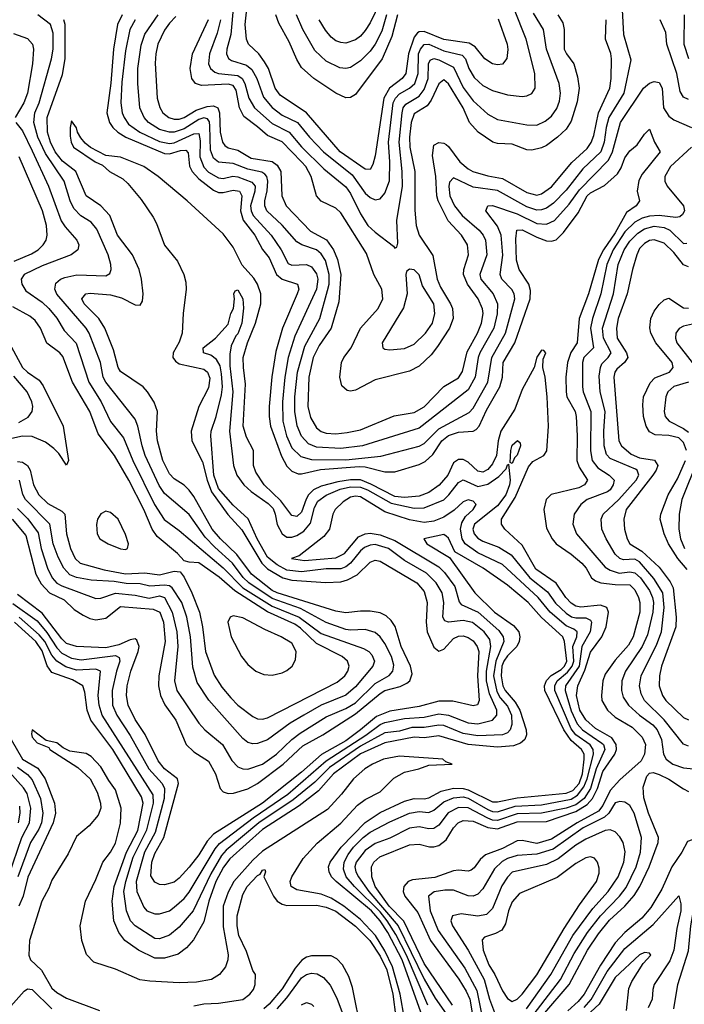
# Model space of a CAD drawing. Header units: inches. Extents: x 884549 to 1028252, y 526810 to 653624.
# Tile 400 of 656: x 911439 to 914153, y 624049 to 628070. Entities that reach past the tile are written whole.
import ezdxf

# ---------------------------------------------------------------- set-up
doc = ezdxf.new("R2010")
doc.units = ezdxf.units.IN
doc.header["$MEASUREMENT"] = 0
doc.layers.add('A9612', color=7, linetype='Continuous')

msp = doc.modelspace()

# ---------------------------------------------------------------- linework, layer by layer
at = {"layer": 'A9612', "color": 5}
for points, elevation in [([(913393.1, 628073.1), (913429.4, 627970), (913432.4, 627947.6), (913428.5, 627911.5), (913410, 627888.3), (913390, 627885.5), (913370, 627889.5), (913338, 627910), (913299.2, 627959.2), (913274.2, 627974.2), (913170.3, 627989.7), (913090, 628021.2), (913070, 628020.6), (913063.7, 628016.3), (913050, 627998.4), (913025.8, 627930), (913015.9, 627850), (913000.3, 627830), (912949.3, 627790.7), (912925.6, 627750), (912890, 627513.7), (912881.2, 627478.8), (912870, 627458), (912850, 627459.1), (912747.5, 627530), (912610, 627689.3), (912501.6, 627761.6), (912482.3, 627790), (912454.1, 627870), (912438.5, 627898.5), (912415, 627930), (912372.4, 627970), (912364.1, 627990), (912358.8, 628050), (912382.5, 628270)], 2580), ([(912932.8, 628187.2), (912870, 628057.5), (912850, 628025.3), (912830, 628002.4), (912810, 627988.1), (912770, 627974.6), (912750, 627976.3), (912730, 627984.2), (912710, 627999.2), (912686.7, 628026.7), (912661.3, 628070)], 2660), ([(912311.6, 628130), (912300.4, 628010), (912284.3, 627950), (912283.4, 627930), (912291.2, 627911.2), (912303.3, 627903.3), (912364.7, 627884.7), (912387.2, 627867.2), (912406.7, 627830), (912433.6, 627753.6), (912470, 627710.8), (912510, 627680.5), (912572.9, 627650), (912621.7, 627590), (912679.7, 627530), (912796.4, 627436.4), (912850, 627361.8), (912870, 627343.4), (912890, 627334.5), (912910, 627338.5), (912930, 627361.6), (912948.1, 627411.9), (912950.5, 627489.5), (912944.3, 627570), (912964.1, 627730), (912973.1, 627750), (912990, 627767.4), (913030.1, 627789.9), (913051.6, 627810), (913065.7, 627850), (913067.3, 627930), (913074.7, 627950), (913090, 627968.8), (913110, 627970.5), (913170, 627943.1), (913244.9, 627924.9), (913259.2, 627910), (913273.1, 627870), (913294.3, 627834.3), (913330, 627801.6), (913370, 627780.6), (913430, 627763.1), (913490, 627756.4), (913510, 627759), (913530, 627768.4), (913543.2, 627790), (913542.5, 627850), (913506.7, 627990), (913456.6, 628116.6)], 2560), ([(911430, 626074.2), (911471.3, 626031.3), (911513.8, 625973.8), (911525.6, 625910), (911551.8, 625830), (911570.5, 625790.5), (911590, 625768.8), (911610, 625757.6), (911750, 625706), (911770, 625707.9), (911830, 625728.1), (911910, 625719.4), (911967.8, 625707.8), (912010, 625717.1), (912030.2, 625710.2), (912061.3, 625650), (912079.9, 625570), (912083.9, 625510), (912070.9, 625370), (912080.5, 625330), (912170, 625197.4), (912195.2, 625170), (912266.8, 625110), (912305.2, 625045.2), (912330, 625019.1), (912350, 625010.1), (912370, 625009.2), (912430, 625030.1), (912487.5, 625070), (912549.8, 625130.2), (912584, 625156), (912690, 625223), (912770, 625256.6), (912810, 625280.3), (912890, 625358.7), (912947.6, 625392.4), (912962.3, 625410), (912966.2, 625433.8), (912956.4, 625470), (912930, 625521.8), (912910.2, 625550.2), (912890, 625567.5), (912850, 625579.4), (912790, 625576.6), (912770, 625579.9), (912690, 625608.6), (912585.1, 625665.1), (912470, 625706.3), (912374.2, 625770), (912351.7, 625791.7), (912307.9, 625850), (912235.2, 625915.2), (912196.6, 625956.6), (912130, 626049.4), (912030, 626134.5), (912008.2, 626168.2), (911951.5, 626290), (911938.2, 626330), (911921.2, 626410), (911910, 626438.4), (911790, 626589.9), (911779.7, 626610), (911768.1, 626670), (911722.1, 626790), (911710, 626810.4), (911590, 626948.8), (911582.1, 626970), (911586.6, 626993.4), (911605.8, 627010), (911622.9, 627017.1), (911672.5, 627027.5), (911790, 627024.5), (911806.1, 627033.9), (911812, 627050), (911811.1, 627070), (911799.9, 627110), (911754, 627214), (911730, 627242.9), (911688.6, 627268.6), (911659.4, 627299.4), (911644.8, 627330), (911619.9, 627410), (911543.6, 627523.6), (911513.2, 627590), (911496.2, 627650), (911500.7, 627690), (911518.3, 627730), (911568.9, 627910), (911574.9, 627950), (911574.9, 628014.9), (911564.3, 628050), (911512.3, 628090)], 2440), ([(911857.5, 628090), (911837.9, 628050), (911821.4, 627950), (911810.7, 627810.7), (911794.5, 627690), (911804.7, 627650), (911818.5, 627630), (911839.3, 627610), (911872.5, 627590), (912030, 627523.4), (912050, 627522.8), (912095.7, 627535.7), (912116.7, 627536.7), (912126.8, 627526.8), (912131.4, 627471.4), (912142.5, 627450), (912170, 627420.2), (912230, 627373.2), (912250, 627364.9), (912270, 627363.6), (912310, 627373.4), (912336.6, 627370), (912345.9, 627350), (912340.9, 627290), (912350.7, 627250.7), (912398.3, 627190), (912430, 627131.8), (912456.9, 627096.9), (912487.6, 627030), (912510, 627010.9), (912572.6, 626990), (912577.8, 626970), (912572.3, 626950), (912511.7, 626810), (912484.7, 626715.3), (912468.8, 626611.2), (912457.1, 626490), (912456.9, 626450), (912462.9, 626410), (912507.1, 626287.1), (912530, 626246.6), (912550, 626226.5), (912575.3, 626215.3), (912590, 626214.9), (912666.5, 626233.5), (912825.3, 626245.3), (912850, 626244.3), (912930, 626223.5), (912970, 626224.1), (913070, 626253.8), (913094.8, 626265.2), (913126, 626294), (913161.8, 626350), (913190, 626372), (913230, 626385.5), (913290, 626388.9), (913303, 626397), (913314.8, 626410), (913344.3, 626475.7), (913399.5, 626570), (913409.7, 626610), (913412.8, 626670), (913461.1, 626750), (913523.3, 626930), (913524.1, 626964.1), (913517.8, 626990), (913478.7, 627050), (913467.3, 627087.3), (913464.3, 627175.7), (913469, 627211), (913490, 627212.1), (913550, 627181.6), (913590, 627167.2), (913610, 627165.4), (913630, 627171.6), (913659.7, 627200.3), (913719.3, 627280.7), (913755.5, 627350), (913770, 627362.3), (913826.9, 627393.1), (913879.5, 627440.5), (913894.9, 627465.1), (913910, 627505.5), (913930, 627534.9), (913960.6, 627559.4), (913990, 627603), (914010, 627622.8), (914031.3, 627570), (914053.5, 627530), (913981.1, 627438.9), (913967.2, 627412.8), (913959.9, 627370), (913970.1, 627329.9), (913955.4, 627310), (913916.8, 627283.2), (913870, 627199.8), (913822, 627130), (913801.9, 627090), (913762, 626950), (913723.6, 626850), (913715.4, 626750), (913688.6, 626711.4), (913675.8, 626670), (913668.6, 626610), (913669.8, 626550), (913673.1, 626530), (913706.6, 626470), (913711.3, 626450), (913715.4, 626370), (913713.6, 626270), (913722.8, 626242.8), (913756.8, 626190), (913745.7, 626170), (913721.9, 626158.1), (913608.6, 626131.4), (913588.7, 626110), (913578.5, 626070), (913590, 625993.4), (913612.8, 625950), (913630, 625929.7), (913690, 625887.8), (913733.6, 625850), (913752.1, 625830), (913773.4, 625790), (913790, 625777.8), (913812.2, 625770), (913870, 625762.9), (913930, 625762.2), (913950, 625742.2), (913965.7, 625710), (913971.6, 625690), (913971, 625650), (913944, 625550), (913924.6, 625515.4), (913870, 625454.2), (913830, 625397.5), (913820.5, 625370), (913814.1, 625310), (913816.2, 625290), (913838.6, 625250), (913870, 625222.1), (913940.4, 625180.4), (913980.5, 625140.5), (913993.8, 625110), (913990.1, 625069.9), (913977, 625043), (913890, 624965.2), (913850, 624922.6), (913819.8, 624860.2), (913802.8, 624837.2), (913715.4, 624790), (913610, 624723.7), (913550, 624705.8), (913490, 624717.8), (913470, 624715.9), (913410, 624685.5), (913340.7, 624659.3), (913319.2, 624640.8), (913294.4, 624605.6), (913282.7, 624597.3), (913270, 624592.8), (913230, 624597), (913210, 624593.9), (913133.4, 624566.6), (913042.9, 624557.1), (913024.7, 624550), (913007, 624530), (913004.7, 624510), (913011.2, 624490), (913064.2, 624424.2), (913116.5, 624310), (913232.1, 624152.1), (913262.5, 624102.5), (913276.4, 624070), (913290.8, 623990)], 2420), ([(913898.9, 628110), (913904.8, 628010), (913934.3, 627905.7), (913905.4, 627770), (913844.2, 627670), (913833.1, 627630), (913825.6, 627570), (913811.5, 627530), (913738.6, 627461.4), (913670, 627374.4), (913618.7, 627321.3), (913590, 627300.5), (913570, 627293.3), (913550, 627292.6), (913510, 627305.3), (913390, 627371.9), (913290, 627385.6), (913210, 627423.9), (913193.2, 627406.8), (913190.8, 627389.2), (913195.6, 627350), (913214.7, 627310), (913245.7, 627270), (913315.3, 627210), (913331.7, 627190), (913340.7, 627170), (913345.8, 627110), (913317.4, 627030), (913322, 627010), (913371.6, 626950), (913389.6, 626909.6), (913388.2, 626868.2), (913374.2, 626810), (913318.1, 626710), (913310.5, 626690), (913299, 626610), (913270, 626558.7), (913070, 626402.4), (912838.7, 626330), (912750, 626318.6), (912650, 626323.9), (912618, 626338), (912589.6, 626369.6), (912571.3, 626411.3), (912562, 626470), (912562.8, 626530), (912573.2, 626630), (912603.2, 626736.8), (912663.9, 626850), (912696.1, 626963.9), (912702, 626990), (912702.5, 627030), (912686.7, 627086.7), (912670, 627114.3), (912650.3, 627130.3), (912591.1, 627150), (912570, 627163.3), (912510.5, 627230.5), (912447.2, 627290), (912439.3, 627310), (912439.4, 627330), (912448.9, 627371.1), (912451.9, 627410), (912447.5, 627430), (912439.4, 627439.4), (912427.5, 627447.5), (912370, 627459.9), (912310, 627483.2), (912250, 627488.2), (912230, 627504), (912217.7, 627537.7), (912215.4, 627635.4), (912213.1, 627653.1), (912205.7, 627665.7), (912190, 627668.6), (912170, 627662.4), (912110, 627624.7), (912070, 627610.8), (912050, 627610.8), (912010, 627621.5), (911964.8, 627650), (911946.4, 627670), (911929.7, 627710), (911921.4, 627810), (911921.4, 627870), (911934.3, 627965.7), (911949.3, 628010.7), (912004.7, 628090)], 2460), ([(913636.1, 628090), (913656.8, 628056.8), (913661.8, 628030), (913662.5, 627950), (913670.9, 627930), (913700.9, 627890), (913716.8, 627836.8), (913723.4, 627790), (913715.1, 627735.1), (913690, 627655.6), (913670, 627623.3), (913635.4, 627590), (913590, 627556.3), (913570, 627546.3), (913530, 627537.1), (913510, 627538.6), (913450, 627561.9), (913390, 627563.8), (913370.3, 627570), (913311.3, 627610), (913276, 627650), (913249.8, 627710), (913190, 627808.4), (913170, 627824.1), (913150, 627808.1), (913118.3, 627741.7), (913102, 627718), (913050, 627685.6), (913036.9, 627650), (913030, 627590), (913032.4, 627550), (913051.8, 627450), (913052.1, 627292.1), (913058.1, 627230), (913070.3, 627190), (913126.3, 627106.3), (913143, 627010), (913157.1, 626977.1), (913198.2, 626910), (913206.2, 626890), (913208.6, 626850), (913193.7, 626810), (913145.3, 626734.7), (913118.7, 626701.3), (913070, 626655.5), (913030, 626634.4), (912890, 626599.4), (912810, 626557), (912790, 626552.8), (912775.7, 626555.7), (912754.4, 626574.4), (912746, 626610), (912753.2, 626670), (912762.4, 626690), (912792.4, 626730), (912830.1, 626810), (912902.7, 626890), (912921.7, 626930), (912917.5, 626970), (912885.2, 627030), (912855.2, 627115.2), (912750, 627281.2), (912730, 627299.8), (912670, 627328.4), (912650.8, 627350), (912628.2, 627430), (912606.4, 627470), (912589.4, 627490), (912510, 627571.2), (912450, 627596.4), (912410, 627633.1), (912354.2, 627674.2), (912335.7, 627710), (912321.9, 627781.9), (912310, 627801.4), (912290, 627806.5), (912181.3, 627801.3), (912156.3, 627810), (912141.6, 627830), (912134.4, 627870), (912144.6, 627930), (912210, 628071.2)], 2520), ([(912258.7, 628070), (912244.6, 628015.4), (912214.2, 627930), (912210.1, 627890), (912217.1, 627870), (912235.5, 627855.5), (912250, 627849.8), (912330, 627842.4), (912347.7, 627830), (912358, 627810), (912374.8, 627750), (912398, 627710), (912470, 627645.9), (912538.5, 627610), (912590, 627550.8), (912681.1, 627461.1), (912770, 627386.9), (912790, 627360.7), (912830, 627277.3), (912860.9, 627230), (912890, 627201.8), (912965.5, 627145.5), (912970, 627137.3), (912978.9, 627141.1), (912982.9, 627157.1), (912978.8, 627250), (913001.3, 627390), (913000.8, 627450), (912988, 627570), (913000.2, 627690), (913004.8, 627710), (913014.8, 627725.2), (913070, 627757.3), (913090, 627784.8), (913106, 627830), (913107.8, 627890), (913115, 627905), (913130, 627911.3), (913150, 627905.5), (913210, 627876.3), (913250, 627792.5), (913290, 627738.3), (913350, 627684.8), (913390, 627662.2), (913510, 627641.1), (913550, 627639.8), (913585, 627655), (913610, 627676.3), (913632.3, 627707.7), (913643, 627737), (913647, 627770), (913641.8, 627810), (913589.7, 627949.7), (913577.5, 628030), (913536.9, 628096.9)], 2540), ([(912982, 628090), (912958.7, 628001.3), (912919.3, 627910), (912810, 627764.2), (912790, 627752.1), (912770, 627751.4), (912730, 627769.6), (912639.5, 627830), (912590, 627875.3), (912570, 627907.1), (912539.2, 627979.2), (912496.3, 628056.3), (912484.6, 628090)], 2620), ([(912936.2, 628090), (912917.2, 628022.8), (912890, 627969.6), (912870, 627942.1), (912830, 627901.4), (912790, 627874.6), (912770, 627870.1), (912746.3, 627873.7), (912690, 627900.1), (912643.6, 627943.6), (912594.3, 628030), (912568.3, 628090)], 2640), ([(914151.7, 628090), (914150.6, 627970.6), (914170, 627911)], 2480), ([(911408.2, 626030), (911463.6, 625963.6), (911505, 625805), (911525.6, 625765.6), (911560.7, 625730), (911620.4, 625700.4), (911661.4, 625661.4), (911697.6, 625637.6), (911724.6, 625624.6), (911750, 625618.7), (911790, 625625.5), (911850, 625672.9), (911983, 625663), (912010.6, 625650.6), (912025.2, 625610), (912032.2, 625530), (912006.9, 625390), (912005.7, 625350), (912013.5, 625310), (912031.8, 625271.8), (912076.7, 625210), (912117.7, 625110), (912150, 625079.9), (912210, 625042.5), (912237.9, 624990), (912257.8, 624930), (912270, 624916.8), (912290, 624909.7), (912311.4, 624911.4), (912370, 624928.8), (912410, 624950.7), (912514.4, 625030), (912595.1, 625104.9), (912676.2, 625150), (912810, 625235.8), (912910, 625318.4), (912930, 625329.8), (912992.9, 625347.1), (913019.4, 625360.6), (913031.4, 625370), (913041.1, 625398.9), (913034.9, 625430), (912996, 625510), (912971.2, 625591.2), (912956, 625616), (912935.7, 625635.7), (912910, 625648.1), (912870, 625654.5), (912830, 625655), (912770, 625647.4), (912730, 625654.6), (912490, 625729), (912470, 625739.3), (912385, 625805), (912325.6, 625885.6), (912258.6, 625950), (912225.2, 625990), (912150, 626122.1), (912130, 626149), (912110, 626169.4), (912070, 626194.6), (912050, 626215.2), (912023.3, 626270), (912001.2, 626350), (911997.5, 626390), (912001.1, 626470), (911987.4, 626507.4), (911960.5, 626550), (911942.2, 626570), (911850, 626633.3), (911840.1, 626650), (911821.9, 626721.9), (911785.6, 626810), (911761.1, 626850), (911702.2, 626910), (911692, 626930), (911708.5, 626950), (911726.9, 626953.1), (911810, 626946.4), (911853.7, 626933.7), (911910, 626905), (911930, 626903.5), (911939.9, 626920.1), (911942.3, 626950), (911936.1, 627010), (911926.6, 627050), (911899.4, 627110), (911838.4, 627190), (911806.9, 627270), (911770, 627309.9), (911710, 627351.1), (911667.4, 627450), (911612.7, 627492.7), (911583.5, 627530), (911563.9, 627570), (911552.5, 627610), (911550.2, 627670), (911613.9, 627846.1), (911624.5, 627910), (911623.9, 628050), (911619.1, 628070)], 2420), ([(911910.1, 628070), (911888.6, 628030), (911870, 627942.9), (911855.3, 627815.3), (911851.5, 627730), (911856.6, 627690), (911864.6, 627670), (911883.3, 627643.3), (911929.1, 627610), (912010, 627572.4), (912050, 627564.5), (912070, 627567.2), (912150, 627604.3), (912170, 627604.8), (912175.5, 627575.5), (912173.6, 627510), (912190, 627467.4), (912210, 627447.6), (912250, 627424.7), (912270, 627421.9), (912309.5, 627430.5), (912330, 627428.4), (912387, 627407), (912399.5, 627390), (912398.4, 627370), (912381.7, 627310), (912383.4, 627290), (912391.9, 627270), (912465.2, 627190), (912506.6, 627130), (912534.6, 627074.6), (912550, 627066.9), (912610.1, 627070.1), (912630, 627060.6), (912650, 627032.4), (912656.2, 627010), (912650.6, 626970), (912561.9, 626778.1), (912535.1, 626690), (912521.1, 626610), (912511.8, 626510), (912513.2, 626430), (912528.2, 626370), (912550, 626322.1), (912586.4, 626286.4), (912630, 626273.7), (912770, 626272.5), (912912.8, 626287.2), (913070, 626328.6), (913090, 626339.5), (913150, 626398.8), (913274.1, 626465.9), (913290, 626484), (913349.9, 626590), (913366.1, 626690), (913422, 626790), (913459.9, 626930), (913457.4, 626950), (913448.2, 626968.2), (913408.1, 627010), (913400.6, 627030), (913411.6, 627108.4), (913405.1, 627190), (913390, 627226.9), (913342.6, 627290), (913349.7, 627310), (913370, 627310.6), (913470, 627276.6), (913550, 627237.3), (913590, 627235.5), (913622, 627250), (913683, 627317), (913724.9, 627375.1), (913843.7, 627496.3), (913860, 627530), (913891.7, 627650), (913986, 627790), (914010, 627810.6), (914030, 627817.7), (914050, 627813.2), (914062.3, 627790), (914067.3, 627710), (914090, 627675.7), (914110, 627661.6), (914182.4, 627630)], 2440), ([(912076.4, 628083.6), (912050, 628056.4), (912030, 628027.2), (912003.2, 627970), (911994.3, 627930), (911992.4, 627892.4), (911999.5, 627750), (912011, 627711), (912023.6, 627690), (912048, 627670), (912070, 627663.1), (912090, 627663.8), (912110, 627671.1), (912159.7, 627700.3), (912204, 627716), (912230, 627718), (912248.1, 627710), (912254.3, 627690), (912257.4, 627610), (912267, 627570), (912275.7, 627555.7), (912290, 627546.4), (912330, 627537.4), (912384, 627504), (912470, 627490.3), (912490, 627476.1), (912505.1, 627450), (912509.1, 627350), (912526.1, 627310), (912626.7, 627206.7), (912691.4, 627171.4), (912719.4, 627130), (912736.6, 627090), (912749.8, 627030), (912742.4, 626917.6), (912710.3, 626810), (912661.1, 626738.9), (912637.5, 626690), (912619.1, 626610), (912614.6, 626490), (912625.7, 626445.7), (912650, 626403.4), (912670, 626387.6), (912690, 626381.3), (912730, 626378.8), (912776.5, 626383.5), (912830, 626395.2), (912968.1, 626451.9), (913050, 626465.7), (913090, 626488.9), (913170, 626571.9), (913230, 626607.5), (913246.7, 626633.3), (913266.2, 626713.8), (913308.2, 626790), (913324.5, 626830), (913331.1, 626870), (913329.1, 626889.1), (913311.3, 626930), (913267.6, 626990), (913251.1, 627030), (913252.3, 627050), (913271, 627110), (913267, 627150), (913243, 627190), (913188, 627248), (913147, 627330), (913142.1, 627350), (913138.1, 627430), (913124.4, 627515.6), (913130, 627558), (913150, 627568.4), (913170, 627566), (913179.6, 627559.6), (913190, 627552.3), (913236.1, 627490), (913270, 627460.3), (913289.6, 627449.6), (913350, 627432.1), (913410, 627421.4), (913510, 627364.7), (913550, 627353.6), (913570, 627358.7), (913610, 627387), (913693.8, 627486.2), (913755.4, 627544.6), (913772.1, 627567.9), (913782.8, 627597.2), (913802.8, 627690), (913848.4, 627790), (913854.6, 627830), (913855.7, 627910), (913852.4, 627932.4), (913831.2, 627990), (913832.9, 628070)], 2480), ([(914170, 627744.2), (914150, 627753.4), (914136.4, 627776.4), (914121.6, 627850), (914081.8, 627970), (914077.6, 628017.6), (914053.5, 628070)], 2460), ([(911413.4, 628013.4), (911470, 627993.2), (911491, 627970), (911495, 627950), (911490.7, 627890), (911469.9, 627770), (911455.3, 627730), (911419.5, 627670)], 2460), ([(911422.5, 627650), (911450, 627616.7), (911490, 627534.5), (911555.9, 627390), (911608.5, 627248.5), (911624.2, 627224.2), (911672.5, 627170), (911679.8, 627150), (911675.3, 627130), (911648.7, 627110), (911530, 627064.1), (911456.5, 627030), (911444.6, 627010), (911446.7, 626990), (911463.3, 626963.3), (911530, 626915.9), (911557.6, 626890), (911590, 626851.1), (911620, 626800), (911668.9, 626748.9), (911720.8, 626590), (911771, 626510), (911810, 626429.2), (911862.9, 626362.9), (911899.9, 626270), (911988.9, 626090), (912028.6, 626028.6), (912090, 625983.9), (912270, 625831.9), (912350, 625750), (912470, 625674.3), (912580.4, 625630), (912670, 625563.1), (912842.3, 625502.3), (912864.5, 625490), (912876.6, 625476.6), (912887, 625450), (912881.1, 625430), (912810, 625344.9), (912770, 625310.8), (912670, 625270.1), (912598.5, 625230), (912542.9, 625197.1), (912450, 625129.6), (912410, 625114.4), (912390, 625113.3), (912370, 625118.6), (912350, 625134.3), (912211.3, 625291.3), (912163.4, 625363.4), (912146.2, 625426.2), (912135.8, 625550), (912120.9, 625630), (912100.4, 625690), (912060.6, 625750), (912050, 625758.2), (912030, 625761), (911970, 625755.9), (911930, 625766.1), (911873, 625767), (911824.2, 625775.8), (911730, 625780.9), (911670, 625792.6), (911643.3, 625803.3), (911618.2, 625830), (911595, 625875), (911575.7, 625930), (911561, 626010), (911462.2, 626110), (911450.9, 626130.9), (911437.6, 626190)], 2460), ([(913206, 624046), (913090, 624215.3), (913007.9, 624387.9), (912946.9, 624450), (912890.3, 624530), (912877.1, 624570), (912874.7, 624610), (912884.3, 624630), (912909.4, 624650.6), (913030, 624700.8), (913070, 624702.3), (913112.1, 624692.1), (913130, 624691.7), (913150, 624698), (913180, 624720), (913210.5, 624769.5), (913229.2, 624790), (913250, 624799.9), (913290, 624797.1), (913350.4, 624770.4), (913390, 624765.1), (913470, 624793.7), (913590, 624795.8), (913710, 624836.9), (913755.3, 624864.7), (913778, 624890), (913797.8, 624930), (913819.9, 625000.1), (913868.7, 625070), (913876, 625090), (913874.1, 625110), (913857.2, 625137.2), (913790, 625175.2), (913750, 625210.1), (913725.5, 625250), (913712.8, 625310), (913717.5, 625350), (913747.1, 625412.9), (913770, 625486.5), (913816.2, 625550), (913833.1, 625590), (913842.7, 625650), (913836.4, 625670), (913810, 625678.4), (913730, 625670.3), (913710, 625674.5), (913690, 625686.9), (913668.5, 625710), (913628.9, 625768.9), (913546.3, 625826.3), (913490, 625924.6), (913419.4, 625990), (913405.6, 626010), (913406.8, 626030), (913461.6, 626118.4), (913516.1, 626243.9), (913534.3, 626265.7), (913578.6, 626290), (913590.9, 626309.1), (913598.1, 626410), (913592, 626530), (913583.9, 626610), (913574.8, 626650), (913576.9, 626683.1), (913587.8, 626710), (913578.4, 626718.4), (913570, 626720.9), (913550, 626691.4), (913539.9, 626650), (913490, 626560.2), (913460.5, 626479.5), (913404, 626390), (913392.2, 626350), (913385.9, 626290), (913370, 626256.1), (913350, 626233.6), (913330, 626222.2), (913310, 626225.8), (913270, 626262.7), (913250, 626273.2), (913230, 626274.4), (913210, 626259.6), (913186.8, 626210), (913151.5, 626168.5), (913110, 626138.6), (913070, 626123.9), (913010, 626119.2), (912970, 626123), (912872.9, 626172.9), (912830, 626190.2), (912790, 626191.3), (912737.4, 626182.6), (912670, 626164.8), (912638.5, 626150), (912618.4, 626130), (912608.1, 626111.9), (912590, 626059.1), (912570, 626041.5), (912550, 626045.6), (912504.5, 626104.5), (912437.3, 626170), (912402.7, 626222.7), (912393.5, 626250), (912393.3, 626310), (912365.1, 626365.1), (912351.4, 626410), (912361.2, 626581.2), (912351.9, 626650), (912351.6, 626690), (912368.3, 626750), (912401, 626830), (912423.5, 626910), (912423.6, 626950), (912409.5, 626990), (912394.2, 627014.2), (912347.7, 627067.7), (912310, 627140.7), (912270, 627195.4), (912121.9, 627330), (912004, 627430), (911945.5, 627470), (911850, 627509.2), (911790, 627514.8), (911727.9, 627547.9), (911705.4, 627565.4), (911688.1, 627588.1), (911675, 627610), (911670, 627628.5), (911650, 627656.5), (911644.1, 627630), (911645.2, 627594.8), (911648.4, 627570), (911658.8, 627550), (911746.4, 627490), (911776.4, 627476.4), (911805.8, 627450), (911859.5, 627419.5), (911880.8, 627400.8), (911935, 627335), (911983.5, 627263.5), (911997.5, 627237.5), (912029.4, 627149.4), (912083.2, 627083.2), (912109.1, 627030), (912117.4, 626997.4), (912118.3, 626970), (912105.9, 626870), (912102.6, 626790), (912090, 626752.6), (912065.2, 626710), (912064.5, 626690), (912074.9, 626674.9), (912090, 626664.6), (912190, 626643.2), (912206, 626630), (912214.4, 626605.6), (912210, 626566.4), (912169.9, 626490), (912138.5, 626390), (912141.5, 626350), (912184.5, 626264.5), (912203.6, 626190), (912221.8, 626141.8), (912288.9, 626048.9), (912346.3, 625986.3), (912426.9, 625850), (912450, 625828), (912512.7, 625790), (912550, 625780.9), (912689, 625771), (912750, 625774.9), (912777.5, 625782.5), (912816.6, 625803.4), (912870, 625854.8), (912890, 625862.1), (912910, 625859.3), (913060.2, 625770), (913090, 625734.9), (913102.4, 625690), (913098.4, 625610), (913102.1, 625570), (913130, 625507.7), (913150, 625491.2), (913170, 625499.5), (913210, 625542.6), (913230, 625552.5), (913250, 625553.9), (913270, 625547.6), (913290, 625533.9), (913307.1, 625510), (913313.3, 625490), (913308.5, 625390), (913315.1, 625290), (913308.3, 625271.7), (913290, 625268), (913206.9, 625286.9), (913150, 625286.8), (913070, 625264.7), (912950, 625246.4), (912895.7, 625224.3), (912830.7, 625169.3), (912770, 625125.5), (912671.5, 625068.5), (912590, 624996.6), (912430.2, 624870), (912230, 624743.1), (912204.2, 624715.8), (912170, 624659.4), (912130, 624608.4), (912090, 624563.5), (912070, 624548.1), (912030, 624536.6), (912010, 624538.2), (911990, 624547.8), (911973.4, 624573.4), (911978.3, 624630), (911990, 624665), (912027.1, 624730), (912087.4, 624950), (912082.5, 624970), (912030.2, 625010.2), (912003.7, 625043.7), (911951.2, 625151.2), (911910, 625212.5), (911880.9, 625270), (911874.9, 625310), (911877.9, 625350), (911892.4, 625410), (911922.8, 625490), (911926.1, 625510), (911916.7, 625536.7), (911910, 625541.7), (911890, 625537.8), (911843.3, 625516.7), (911790, 625504.3), (911670.1, 625510.1), (911630, 625523.1), (911610, 625541.2), (911530, 625646.9), (911430, 625722.1)], 2380), ([(914182.2, 627550), (914096.6, 627470), (914073.2, 627430), (914072.5, 627410), (914082.9, 627390), (914149.3, 627310), (914153.5, 627290), (914145.7, 627274.3), (914134.7, 627265.3), (914117.7, 627262.3), (914050, 627270), (914010, 627268.2), (913980.4, 627259.6), (913950, 627242.9), (913910, 627203.4), (913862.8, 627130), (913835.7, 627070), (913811.8, 626950), (913778, 626850), (913769.2, 626810.8), (913781.3, 626730), (913743, 626690), (913736.6, 626670), (913736.9, 626570), (913740.3, 626550), (913770.4, 626470), (913769.8, 626309.8), (913776.1, 626270), (913799.2, 626239.2), (913845.3, 626210), (913866.9, 626190), (913862.2, 626170), (913849.6, 626150), (913838.5, 626141.5), (913755.9, 626110), (913730.7, 626090), (913702.5, 626050), (913697.9, 626010), (913712.9, 625970), (913830, 625834.2), (913850, 625821.6), (913886.5, 625810), (913930, 625815.1), (913951.1, 625811.1), (913974.3, 625790), (914010, 625738.4), (914023.2, 625710), (914027.1, 625690), (914024.8, 625650), (914002.8, 625557.2), (913980.7, 625510), (913912.7, 625410), (913897, 625370), (913895.7, 625330), (913902.8, 625302.8), (913925.4, 625270), (913969.1, 625229.1), (914023.5, 625190), (914041.7, 625170), (914059.2, 625130), (914067.7, 625070), (914078, 625050), (914105.4, 625030), (914150, 625014), (914190, 625010.1)], 2440), ([(911415.6, 627084.4), (911486.6, 627113.4), (911514.5, 627130), (911534.9, 627150), (911546.1, 627170), (911550.3, 627189.7), (911548.3, 627230), (911531.8, 627290), (911436.7, 627510)], 2480), ([(914170, 625103.6), (914150, 625111.3), (914070.8, 625210.8), (913990.5, 625290), (913977, 625317), (913970.1, 625349.9), (913977, 625390), (914040.8, 625519.2), (914059.8, 625570), (914071.1, 625668.9), (914064.6, 625730), (914027.8, 625787.8), (913970, 625856.6), (913950, 625867.2), (913904.2, 625864.2), (913889.6, 625869.6), (913870, 625887), (913832.9, 625950), (913815.5, 625990), (913813.4, 626030), (913821.3, 626050), (913884.7, 626110), (913955.6, 626190), (913966.3, 626210), (913959.8, 626230), (913953.7, 626233.7), (913850, 626277.9), (913834.9, 626294.9), (913825.2, 626330), (913823.9, 626390), (913829.5, 626470), (913808.8, 626550), (913805.4, 626614.6), (913809.8, 626650), (913815.8, 626664.2), (913842.3, 626690), (913853.4, 626710), (913823.1, 626770), (913819, 626810), (913864.1, 626950), (913883, 627070), (913907.4, 627130), (913930, 627165.4), (913962.5, 627197.5), (913990, 627216.5), (914030, 627227.4), (914070, 627221.6), (914093.8, 627210), (914150, 627156.2), (914162.8, 627157.2)], 2460), ([(914170, 627061.2), (914150, 627069), (914110, 627119), (914070, 627156.7), (914030, 627170.3), (914010, 627167.7), (913990, 627156.6), (913970, 627135.4), (913958.5, 627110), (913940.6, 627050), (913919.8, 626950), (913882.4, 626850), (913875.6, 626810), (913878.5, 626770), (913916.7, 626710), (913921.8, 626690), (913908.4, 626670), (913877.3, 626642.7), (913868.6, 626630), (913864.9, 626610), (913884.9, 626350), (913895.9, 626330), (913935.8, 626295.8), (913970, 626281.3), (914031, 626271), (914044.6, 626250), (914038.1, 626230), (914024, 626210), (913915.4, 626070), (913905.2, 626030), (913908.6, 625990), (913919.1, 625950), (913930.6, 625930), (913979.6, 625899.6), (914050, 625833.5), (914094.4, 625774.4), (914107.3, 625750), (914119.2, 625630), (914118.3, 625590), (914060.1, 625430), (914051.1, 625390), (914050.1, 625350), (914063.6, 625310), (914077.2, 625290), (914150, 625219.6), (914170, 625210.6)], 2480), ([(911410, 625685.2), (911510, 625614.5), (911550, 625567.6), (911590, 625505.2), (911610, 625482.4), (911650, 625462.6), (911690, 625456.3), (911830, 625473.2), (911844.8, 625464.8), (911847.8, 625450), (911833.8, 625410), (911816, 625330), (911817.8, 625270), (911835.1, 625230), (911890, 625146.4), (911965.8, 625010), (912019.9, 624950), (912030.3, 624930), (912029, 624890), (911991.6, 624750), (911948.5, 624670), (911914.7, 624550), (911917.1, 624510), (911945, 624445), (911957.4, 624430), (911990, 624418.8), (912010, 624418.4), (912050, 624430.1), (912070, 624445.2), (912110, 624481.6), (912130, 624506.8), (912236.5, 624683.5), (912254.2, 624705.8), (912391.5, 624810), (912533.3, 624906.7), (912690, 625043.8), (912851.7, 625148.3), (912910, 625191.5), (912930, 625199.6), (913010, 625216.4), (913090, 625221.1), (913150, 625235.7), (913190.3, 625230.3), (913270, 625198.2), (913310, 625193.8), (913370, 625208.9), (913386.7, 625230), (913386.6, 625250), (913356.8, 625316.8), (913344.9, 625370), (913344.6, 625410), (913362.9, 625510), (913358.1, 625538.1), (913334.7, 625570), (913287.7, 625607.7), (913250, 625616.3), (913190, 625609.2), (913174.5, 625614.5), (913166.2, 625630), (913170.8, 625690), (913163.4, 625730), (913139.1, 625770), (913099.9, 625810), (913010, 625861), (912945.3, 625910), (912890, 625926.3), (912870, 625924.6), (912846.2, 625913.8), (912830, 625900.6), (912789.7, 625850.3), (912770, 625835.4), (912750, 625828), (912690, 625827), (912590, 625814.9), (912530, 625822.1), (912490, 625843.9), (912450, 625875.6), (912408.9, 625950), (912372, 626032), (912310, 626087.9), (912250, 626155.4), (912232, 626210), (912219.7, 626370), (912221, 626390), (912241.3, 626450), (912262.2, 626537.8), (912266.6, 626570), (912263.3, 626623.3), (912257, 626657), (912241.8, 626681.8), (912219.6, 626699.6), (912189.7, 626710), (912187.6, 626730), (912238, 626770), (912290, 626826.8), (912301.3, 626870), (912311.2, 626890), (912315.6, 626930), (912312.7, 626950), (912318, 626962), (912330, 626967.3), (912350, 626930.6), (912352.3, 626892.3), (912345.5, 626830), (912330, 626786.6), (912321.5, 626778.5), (912301.8, 626738.2), (912296.2, 626703.8), (912296.7, 626656.7), (912309.1, 626550), (912295.6, 626390), (912311.2, 626250), (912325.1, 626210), (912353.4, 626170), (912383.2, 626143.2), (912453.8, 626093.8), (912473.2, 626073.2), (912482.5, 626050), (912490, 626007.9), (912510, 625970.8), (912530, 625956.2), (912550, 625956.1), (912570, 625963), (912598.6, 625981.4), (912626.3, 626013.7), (912642.1, 626077.9), (912655.8, 626104.2), (912690, 626127.6), (912747.9, 626152.1), (912790, 626162.3), (912830, 626160.9), (912858.3, 626150), (912955.3, 626095.3), (913050, 626075.3), (913090, 626076), (913170.2, 626109.8), (913191, 626129), (913230, 626179.4), (913250, 626190.6), (913310, 626163.7), (913350, 626173.2), (913394.9, 626205.1), (913424.8, 626235.2), (913430, 626252.4), (913435.3, 626255.3), (913441.2, 626190), (913439.1, 626170), (913423.5, 626130), (913390, 626084.9), (913295.3, 626010), (913289.4, 625990), (913294.6, 625970), (913310, 625952.7), (913330, 625940.1), (913395.7, 625915.7), (913445, 625885), (913522.5, 625790), (913593.6, 625733.6), (913626.9, 625686.9), (913670, 625646.3), (913691.5, 625631.5), (913710, 625626.8), (913750, 625627.8), (913770, 625617.7), (913773.7, 625610), (913768.4, 625570), (913733.6, 625510), (913722.7, 625430), (913667.7, 625350), (913665.5, 625330), (913690, 625247.2), (913714.7, 625194.7), (913736.9, 625170), (913815.9, 625115.9), (913822.2, 625110), (913828, 625090), (913792.3, 625010), (913769.4, 624930), (913743.4, 624890), (913710, 624863.5), (913670, 624849.8), (913570, 624829.3), (913470, 624827.2), (913390, 624799.4), (913370, 624800.8), (913350, 624808.9), (913270, 624850.8), (913230, 624852.5), (913188.5, 624831.5), (913150, 624780.6), (913130, 624766.7), (913110, 624765.9), (913070, 624774.1), (913030, 624768.3), (912950, 624727.1), (912890, 624705.6), (912850, 624677.2), (912812.4, 624630), (912807.4, 624610), (912810.8, 624590), (912822.1, 624570), (912864.5, 624510), (912984.8, 624370), (913090, 624151), (913134.6, 624074.6), (913180.2, 624010)], 2360), ([(914162.2, 626310), (914150, 626342.7), (914130, 626362.1), (914090, 626372.5), (914034.2, 626374.2), (914010, 626387.5), (913997, 626410), (913986.7, 626450), (913982.7, 626497.3), (913986.1, 626530), (914012.9, 626587.1), (914032.9, 626607.1), (914091.6, 626630), (914107.5, 626650), (914103.6, 626670), (914036.3, 626750), (914015.5, 626790), (914011.5, 626811.5), (914016, 626850), (914030, 626879.5), (914050, 626906.4), (914070, 626925.8), (914090, 626932.7), (914150, 626893.5), (914170, 626891.9)], 2520), ([(911430, 626265.1), (911450, 626262.8), (911469.8, 626249.8), (911481.5, 626230), (911494.3, 626170), (911516.3, 626130), (911553.9, 626093.9), (911610, 626063), (911622.5, 626050), (911630.3, 625970.3), (911645.5, 625910), (911664.6, 625870), (911686.1, 625850), (911783.8, 625823.8), (911870, 625807.5), (911950, 625811.6), (912010, 625802.9), (912070, 625818.5), (912094.5, 625814.5), (912110, 625793), (912141.7, 625730), (912172.4, 625650), (912185.4, 625590), (912196.9, 625490), (912232.8, 625392.8), (912264.4, 625344.4), (912300.7, 625300.7), (912330, 625270.6), (912390, 625224), (912410, 625215), (912430, 625213.7), (912450, 625218.9), (912735.5, 625364.5), (912766, 625390), (912778.7, 625410), (912784.1, 625430), (912776.8, 625450), (912755, 625470), (912650, 625522.8), (912585, 625585), (912561.7, 625601.7), (912450, 625652.2), (912317.4, 625737.4), (912253.4, 625793.4), (912170, 625852.4), (912130, 625854.4), (912110, 625860.3), (912083.4, 625890), (911999.4, 625959.4), (911979.1, 625990), (911945.7, 626070), (911884.3, 626190), (911825.7, 626290), (911759.3, 626379.3), (911724.4, 626470), (911654.3, 626590), (911614.7, 626694.7), (911602, 626710), (911549.2, 626749.2), (911524, 626810), (911501.9, 626841.9), (911479.7, 626859.7), (911410, 626898)], 2480), ([(914210, 626831.8), (914150, 626818.4), (914131.6, 626808.4), (914118.4, 626790), (914116.6, 626770), (914122.2, 626750), (914184.1, 626670)], 2540), ([(911395.4, 626750), (911450.3, 626650), (911470, 626629.9), (911517.5, 626597.5), (911534.3, 626574.3), (911615.6, 626410), (911638.3, 626270), (911630, 626250.7), (911597.7, 626297.7), (911578.2, 626318.2), (911544, 626344), (911490, 626367.9), (911450, 626369.3), (911330, 626343.3)], 2520), ([(911435.5, 626424.5), (911473.8, 626446.2), (911489.4, 626470), (911491.8, 626490), (911488.2, 626510), (911469.5, 626550), (911414.1, 626614.1)], 2540), ([(914170.1, 626590), (914110, 626572.1), (914085.9, 626550), (914076.6, 626530), (914071, 626470), (914074.1, 626450), (914090.7, 626430.7), (914150, 626401.1), (914170, 626385.4)], 2540), ([(914164.5, 625824.5), (914126.5, 625870), (914087.8, 625930), (914070.1, 625970), (914053.8, 626030), (914056.5, 626050), (914086.3, 626130), (914125, 626195), (914158, 626270)], 2520), ([(914206.2, 626270), (914142.7, 626110), (914131.5, 626050), (914129.8, 625990), (914136.8, 625950), (914153.1, 625910)], 2540), ([(913105.1, 624045.1), (913017.9, 624250), (912974.3, 624334.3), (912939.5, 624390), (912910, 624426.5), (912805.9, 624530), (912771.6, 624570), (912760.3, 624600.3), (912763, 624630), (912779.3, 624660.7), (912801.9, 624690), (912841.1, 624730), (912870, 624752.1), (912950, 624794.6), (913030, 624829.6), (913070, 624836.5), (913110, 624832.5), (913130, 624842.2), (913170, 624876), (913210, 624892.8), (913250, 624895.8), (913270, 624890.3), (913350, 624844.4), (913370, 624835.9), (913390, 624834.7), (913462.1, 624857.9), (913570, 624864), (913690, 624887.2), (913717, 624903), (913743, 624937), (913756.5, 624970), (913781.9, 625070), (913780.6, 625090), (913768, 625108), (913710, 625149.2), (913690, 625173.8), (913623.9, 625330), (913623.5, 625350), (913633.5, 625370), (913675.3, 625404.7), (913694.7, 625430), (913701.3, 625450), (913697.3, 625510), (913713.2, 625550), (913715.5, 625570), (913701.5, 625581.5), (913670, 625595.1), (913604.8, 625650), (913555.2, 625710), (913410, 625844.6), (913310, 625892.3), (913258.4, 625930), (913245.5, 625950), (913238.6, 625990), (913244.6, 626015.4), (913258.9, 626041.1), (913291, 626070), (913302.6, 626090), (913290, 626103.5), (913270, 626109.6), (913250, 626101.2), (913212.6, 626067.4), (913170, 626038.1), (913130, 626022.2), (913090, 626017), (913030, 626027), (912930, 626059.7), (912830, 626121.6), (912810, 626124.2), (912790, 626119.6), (912758.9, 626101.1), (912727.3, 626070), (912716.7, 626050), (912704.3, 625990), (912680.8, 625959.2), (912579.9, 625880.1), (912548.3, 625870), (912601.5, 625861.5), (912730, 625872.6), (912764.7, 625890), (912821.6, 625958.4), (912849.5, 625970.5), (912870, 625972.6), (912910, 625965.6), (912970, 625943.6), (913150, 625836), (913172.8, 625812.8), (913215, 625755), (913233.1, 625693.1), (913241.6, 625681.6), (913311.4, 625650), (913395.6, 625575.6), (913412.4, 625550), (913415.3, 625530), (913382.6, 625450), (913374, 625390), (913386.6, 625326.6), (913401, 625301), (913430, 625266.8), (913446.5, 625230), (913449, 625191), (913441.9, 625170), (913430, 625157.8), (913410, 625149.8), (913310, 625145.3), (913250, 625155.3), (913170, 625187.1), (913150, 625188.9), (913090, 625178.7), (913040.6, 625179.4), (912990, 625164.4), (912930, 625157.1), (912830, 625103.3), (912703.6, 625016.4), (912643.6, 624956.4), (912555.7, 624884.3), (912415.3, 624790), (912281.4, 624678.6), (912263.3, 624656.7), (912218.9, 624581.1), (912146.7, 624430), (912090, 624364.2), (912050, 624331.7), (912010, 624316.1), (911990, 624318.1), (911910, 624369.2), (911890.5, 624390), (911875.1, 624430), (911864.4, 624510), (911871.5, 624550), (911901.9, 624650), (911958.1, 624761.9), (911984.7, 624870), (911983.9, 624903.9), (911775.5, 625230), (911763.3, 625270), (911758.9, 625310), (911768.6, 625410), (911750, 625417.1), (911670, 625412.9), (911626.5, 625426.5), (911590, 625449.8), (911570, 625475.2), (911541, 625530), (911518, 625558), (911436.8, 625630)], 2340), ([(913077.1, 624017.1), (913001, 624230), (912942, 624342), (912910.7, 624390), (912874.7, 624430), (912730.6, 624550), (912712.5, 624570), (912701.7, 624590), (912700.1, 624610), (912707.1, 624630), (912751, 624690), (912850, 624790.8), (912910, 624832.8), (913010, 624878.1), (913050, 624890), (913090, 624888.1), (913110, 624891.9), (913160.4, 624919.6), (913210, 624931.6), (913249.5, 624930.5), (913270, 624924.7), (913370, 624876.4), (913390, 624876.1), (913470, 624891.9), (913670, 624911.2), (913697.6, 624922.4), (913723, 624950), (913736.6, 624990), (913743.4, 625050), (913743.6, 625070), (913733.3, 625090), (913690, 625126.7), (913660.1, 625170), (913582.9, 625330), (913581.3, 625350), (913589.3, 625370.7), (913608.7, 625391.3), (913650, 625416.6), (913663.6, 625430), (913673.4, 625450), (913663.7, 625530), (913657.1, 625550), (913568.9, 625628.9), (913514.7, 625690), (913430, 625760.5), (913331, 625830), (913216.2, 625896.2), (913190, 625952.1), (913180.7, 625960.7), (913170, 625967), (913089.6, 625950), (913101.6, 625930), (913193.6, 625873.6), (913296.7, 625730), (913377.3, 625650), (913455.3, 625595.3), (913476.9, 625570), (913480.8, 625550), (913477.9, 625530), (913468.6, 625510), (913430, 625472), (913415.2, 625450), (913407.4, 625430), (913405, 625390), (913412.2, 625350), (913420.9, 625330), (913462.4, 625282.4), (913481.4, 625250), (913506.3, 625170), (913508, 625150), (913501.6, 625130), (913484.3, 625115.7), (913455.6, 625104.4), (913390, 625098.7), (913270, 625109.6), (913150, 625145), (913090, 625137.7), (913050, 625140), (912930, 625116.9), (912830, 625071.6), (912720.1, 624990), (912658.6, 624921.4), (912580.2, 624859.8), (912430, 624763.1), (912297, 624643), (912271.5, 624608.5), (912239.7, 624550), (912210.6, 624470), (912190, 624386), (912147.9, 624312.1), (912120, 624280), (912086, 624254), (912030, 624237.1), (911990, 624237.2), (911924.3, 624270), (911868.1, 624310), (911842.8, 624342.8), (911823.6, 624390), (911815.7, 624470), (911823.8, 624530), (911874.1, 624670), (911921.3, 624758.7), (911943, 624870), (911936.3, 624896.3), (911819, 625090), (911729.2, 625210), (911713.4, 625250), (911704.1, 625324.1), (911695.8, 625350), (911654.2, 625374.2), (911570, 625403.7), (911550.8, 625430.8), (911530, 625493.1), (911504.4, 625530), (911416.9, 625610)], 2320), ([(913010, 623990), (912992, 624090), (912961.5, 624201.5), (912930, 624267.4), (912892.1, 624330), (912830, 624395.4), (912761.9, 624450), (912710, 624482.2), (912670, 624498.2), (912570, 624516.6), (912547.7, 624530), (912543.3, 624550), (912549.4, 624570), (912596.2, 624643.8), (912653.1, 624706.9), (912750, 624788.5), (912818.4, 624861.6), (912850, 624884.8), (912910, 624916.8), (912967.1, 624972.9), (913010, 624997), (913068.7, 625010), (913110, 625026.2), (913204, 625030), (913178.7, 625038.7), (913166.8, 625050), (912990, 625061.7), (912924.6, 625050), (912878.7, 625030), (912847.6, 625010), (912802.1, 624970), (912752.8, 624907.2), (912695, 624845), (912430, 624673.8), (912390, 624637.8), (912313, 624550), (912290, 624506.6), (912269.8, 624450), (912270, 624365.6), (912289.5, 624250.5), (912288.8, 624231.2), (912278.5, 624201.5), (912253.9, 624170), (912221.5, 624150), (912161.2, 624138.8), (912090, 624136.1), (911970, 624142.9), (911928.8, 624148.8), (911830, 624192.7), (911741.7, 624221.7), (911711.9, 624251.9), (911692.5, 624310), (911686.1, 624370), (911707.5, 624470), (911750, 624558.7), (911778.1, 624630), (911810, 624670.7), (911830, 624706.4), (911850, 624788.7), (911852.9, 624850), (911830, 624925), (911802.4, 624962.4), (911770, 625018.4), (911730, 625061.5), (911710, 625073.1), (911643.2, 625083.2), (911616.2, 625096.2), (911590, 625116.3), (911546.9, 625126.9), (911489.8, 625170.2), (911486.5, 625153.5), (911490, 625139.6), (911510, 625117.4), (911557.4, 625097.4), (911562, 625090), (911676, 625016), (911726.6, 624970), (911754.9, 624914.9), (911769.2, 624870), (911770.5, 624850), (911759, 624821), (911722.3, 624777.7), (911670, 624733.6), (911636.7, 624663.3), (911570, 624555.8), (911557.4, 624522.6), (911528.8, 624470), (911478.3, 624310), (911475.4, 624250), (911483, 624230), (911527.7, 624187.7), (911570, 624115.4), (911590, 624097.7), (911630, 624074.4), (911764.2, 624024.2)], 2280), ([(911404, 625130), (911449.7, 625049.7), (911513, 625013), (911542.3, 624970), (911581.2, 624870), (911584.2, 624830), (911574.9, 624790), (911472.1, 624567.9), (911452.7, 624490), (911435, 624450)], 2320), ([(911376.2, 624523.8), (911446.6, 624730), (911478.3, 624790), (911484.3, 624850), (911468.6, 624910), (911453.4, 624933.4), (911396.7, 624996.7)], 2360), ([(911430, 625016.8), (911470, 624987.5), (911490, 624965.7), (911523.5, 624890), (911532.9, 624830), (911527.3, 624790), (911516.2, 624763.8), (911482.7, 624710), (911430.6, 624570)], 2340), ([(913575.3, 624004.7), (913682.1, 624130), (913757.4, 624270), (913802.8, 624337.2), (913847.4, 624392.6), (913910.2, 624450), (913947.3, 624492.7), (913970.9, 624530), (914008.9, 624610), (914046.4, 624710), (914047.9, 624730), (914006.2, 624830), (913987.9, 624892.1), (913984, 624936), (913999, 624981), (914010, 624992.4), (914025, 624995), (914050, 624988.1), (914090, 624969), (914150, 624928.3), (914170, 624918.2)], 2420), ([(913535.9, 624004.1), (913646.4, 624150), (913703.5, 624256.5), (913757.9, 624342.1), (913810, 624410.1), (913887.8, 624490), (913914.7, 624525.3), (913956.6, 624610), (913973.9, 624670), (913978.3, 624730), (913947.7, 624830), (913930, 624860.9), (913910, 624874.1), (913890, 624877.2), (913870, 624871.1), (913845.1, 624830), (913826.3, 624813.7), (913740.3, 624770), (913616.9, 624683.1), (913550, 624661.9), (913470, 624656.2), (913430, 624643.8), (913408.2, 624631.8), (913377.4, 624602.6), (913330, 624519.9), (913310, 624498.5), (913290, 624490.4), (913270, 624492.3), (913210, 624514.4), (913175.3, 624515.3), (913131.2, 624508.8), (913107.4, 624490), (913114.4, 624430), (913147.6, 624350), (913256.4, 624196.4), (913305.1, 624105.1), (913325, 624010)], 2440), ([(911437.6, 624857.6), (911439.6, 624830), (911431.8, 624790)], 2380), ([(913508.4, 624030), (913607.5, 624170), (913698, 624330), (913779.3, 624440.7), (913841.6, 624510), (913882.2, 624570), (913905.9, 624630), (913911.3, 624671.3), (913902.9, 624710), (913890, 624733), (913870, 624753.7), (913850, 624760.9), (913830, 624758.4), (913750, 624722.7), (913710, 624698.8), (913637.4, 624642.6), (913590, 624619.6), (913450, 624588.5), (913430, 624568.8), (913407.2, 624532.8), (913370, 624439.8), (913344.9, 624415.1), (913310, 624408.5), (913241.9, 624418.1), (913205.4, 624410), (913199.6, 624390), (913205.4, 624370), (913270.4, 624270.4), (913335.8, 624150), (913357, 624070), (913410, 623928.4)], 2460), ([(914110.1, 624030.1), (914126.9, 624130), (914170, 624267.8), (914179.3, 624370), (914214.1, 624570), (914216.2, 624630), (914221.6, 624650), (914251.8, 624710), (914246, 624730), (914230, 624737.2), (914165.9, 624714.1), (914142.4, 624670), (914101.4, 624610), (914061.2, 624518.8), (914016.1, 624443.9), (913979.7, 624400.3), (913910, 624341.9), (913870, 624299.4), (913810, 624209), (913744.2, 624090), (913719.3, 624060.7), (913677.4, 624022.6)], 2380), ([(912150, 624042.6), (912190, 624050.2), (912250, 624053.4), (912350, 624068.9), (912378.4, 624090), (912393.3, 624110), (912400.5, 624130), (912401.1, 624170), (912390, 624187.3), (912364.4, 624264.4), (912333.5, 624330), (912327, 624370), (912327.3, 624410), (912350, 624497.1), (912367.9, 624530), (912410, 624575.3), (912420.2, 624579.8), (912430, 624597.1), (912439.1, 624599.1), (912442.8, 624590), (912435.5, 624570), (912474.6, 624490), (912490.4, 624470.4), (912510, 624457.7), (912530, 624452.3), (912650, 624453.4), (912690, 624445.1), (912730, 624429.2), (912810, 624368.6), (912868.3, 624310), (912910, 624245.2), (912937.4, 624190), (912962.5, 624090), (912975.1, 623995.1)], 2260), ([(913743.6, 624036.4), (913772, 624068), (913837.6, 624182.4), (913910, 624276.6), (914025.1, 624374.9), (914130, 624492), (914138.8, 624458.8), (914137.9, 624430), (914122, 624358), (914109.8, 624270), (914093.3, 624226.7), (914030.2, 624130), (914024.2, 624110), (914021.8, 624070), (914005.4, 624034.6)], 2360), ([(912834.7, 623934.7), (912797.3, 624117.3), (912782.7, 624162.7), (912757.4, 624210), (912734.3, 624234.3), (912710, 624246.8), (912630, 624246.8), (912610, 624241.1), (912591.4, 624228.6), (912563.7, 624196.3), (912510, 624112.2), (912457.1, 624050), (912435.1, 624030)], 2260), ([(913916.6, 624023.4), (913926.1, 624113.9), (913938.3, 624141.7), (913985, 624215), (914016, 624250), (914010, 624258.4), (913990, 624261.1), (913970, 624250.7), (913870, 624158.6), (913805.6, 624050), (913718.9, 623970)], 2340), ([(912490.4, 624030), (912530, 624074.9), (912590, 624157.6), (912610, 624170.2), (912630, 624175.7), (912653.1, 624173.1), (912678.9, 624158.9), (912706.6, 624126.6), (912733.7, 624073.7), (912755.2, 624015.2)], 2280), ([(911370, 624004.1), (911457.1, 624102.9), (911470, 624112.1), (911490, 624108.9), (911570, 624030.6)], 2320), ([(912590, 624046.8), (912610, 624055.9), (912630, 624049.9), (912639.9, 624039.9)], 2320)]:
    msp.add_lwpolyline(points, dxfattribs=dict(at, elevation=elevation))
for points, elevation in [([(913030, 627051.3), (913018, 627042), (913015.2, 627030), (913021.1, 626950), (913006.3, 626893.7), (912919, 626750), (912921.3, 626730), (912930, 626724.9), (912950, 626721.8), (913010, 626726.7), (913050, 626745), (913095.9, 626790), (913124.2, 626830), (913134, 626870), (913129.5, 626910), (913083.6, 626983.6), (913070, 627028.4), (913050, 627047.9)], 2540), ([(913450, 626256.9), (913441.3, 626261.3), (913444, 626310), (913450, 626332.4), (913471.8, 626351.8), (913482, 626342), (913484, 626330), (913470, 626291.6), (913459.5, 626280.5)], 2360), ([(911790, 626062.3), (911770, 626052.1), (911756.8, 626030), (911751.6, 626008.4), (911755.1, 625970), (911765.6, 625950), (911800.2, 625930), (911850, 625909.4), (911870, 625905.8), (911878.2, 625910), (911882.6, 625930), (911870, 625968), (911840.8, 626030), (911810, 626057.4)], 2520), ([(912310, 625635.6), (912298.5, 625630), (912288.8, 625610), (912302.3, 625550), (912344.4, 625470), (912370, 625436.1), (912403.2, 625410), (912435.4, 625395.4), (912470, 625392.5), (912510, 625402.3), (912530, 625411.9), (912550.6, 625429.4), (912564.4, 625455.6), (912567.6, 625490), (912550, 625523.8), (912506.6, 625550), (912439, 625579), (912350, 625627.5)], 2520), ([(913770, 624651.5), (913750, 624647.7), (913710, 624623.9), (913633.8, 624566.2), (913479.1, 624500.9), (913450, 624467.2), (913434.7, 624430), (913422.4, 624377.6), (913408, 624352), (913382.3, 624337.7), (913336.5, 624323.5), (913327.5, 624312.5), (913331.8, 624270), (913354.8, 624210), (913379.4, 624170), (913410, 624103.5), (913430, 624072.8), (913450, 624060.2), (913470, 624070.1), (913490, 624090.1), (913550, 624168.7), (913661.5, 624358.5), (913724.6, 624455.4), (913793.7, 624550), (913804.8, 624584.8), (913804.7, 624604.7), (913797.6, 624630), (913785.5, 624645.5)], 2480)]:
    msp.add_lwpolyline(points, close=True, dxfattribs=dict(at, elevation=elevation))

doc.saveas('drawing.dxf')
